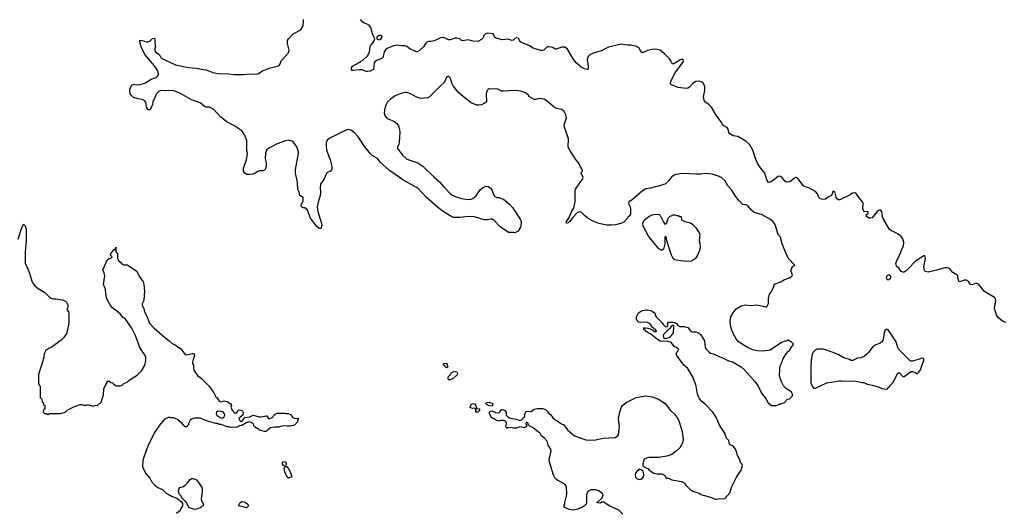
# Model space of a CAD drawing. Header units: inches. Extents: x 1934316 to 2140091, y 524953 to 667329.
# Tile 343 of 384: x 2121382 to 2133567, y 580990 to 587086. Entities that reach past the tile are written whole.
import ezdxf

# ---------------------------------------------------------------- set-up
doc = ezdxf.new("R2010")
doc.units = ezdxf.units.IN
doc.header["$MEASUREMENT"] = 0
doc.layers.add('C1528', color=7, linetype='Continuous')
doc.layers.add('C1538', color=7, linetype='Continuous')

msp = doc.modelspace()

# ---------------------------------------------------------------- linework, layer by layer
at = {"layer": 'C1528', "color": 5}
for points, elevation in [([(2130000, 585159), (2129950, 585175), (2129870, 585182), (2129806, 585174), (2129750, 585173), (2129590, 585183), (2129550, 585179), (2129490, 585164), (2129470, 585154), (2129450, 585139), (2129410, 585090), (2129370, 585049), (2129350, 585048), (2129330, 585038), (2129190, 585001), (2129130, 584992), (2129090, 584969), (2128963, 584857), (2128921, 584830), (2128916, 584810), (2128936, 584770), (2128941, 584750), (2128940, 584680), (2128924, 584656), (2128910, 584646), (2128902, 584630), (2128858, 584582), (2128834, 584566), (2128754, 584546), (2128710, 584541), (2128650, 584541), (2128550, 584563), (2128487, 584587), (2128430, 584617), (2128370, 584661), (2128330, 584704), (2128310, 584710), (2128283, 584697), (2128225, 584635), (2128190, 584587), (2128179, 584581), (2128170, 584570), (2128150, 584562), (2128146, 584570), (2128150, 584590), (2128181, 584639), (2128210, 584707), (2128235, 584750), (2128248, 584790), (2128258, 584838), (2128255, 584970), (2128262, 584990), (2128321, 585079), (2128349, 585110), (2128355, 585135), (2128328, 585190), (2128346, 585210), (2128346, 585230), (2128336, 585236), (2128334, 585250), (2128323, 585263), (2128301, 585310), (2128261, 585361), (2128189, 585470), (2128169, 585510), (2128172, 585610), (2128155, 585675), (2128121, 585770), (2128124, 585796), (2128149, 585871), (2128139, 585910), (2128119, 585950), (2128090, 585974), (2128030, 585986), (2128001, 586001), (2127910, 586079), (2127870, 586103), (2127811, 586109), (2127770, 586099), (2127750, 586099), (2127693, 586133), (2127679, 586150), (2127640, 586180), (2127599, 586199), (2127530, 586211), (2127370, 586200), (2127350, 586202), (2127290, 586229), (2127230, 586225), (2127191, 586229), (2127178, 586222), (2127166, 586210), (2127155, 586170), (2127157, 586070), (2127130, 586048), (2127093, 586033), (2127068, 586028), (2127038, 586030), (2126970, 586059), (2126930, 586086), (2126873, 586130), (2126810, 586189), (2126748, 586268), (2126734, 586294), (2126710, 586368), (2126690, 586388), (2126670, 586378), (2126633, 586307), (2126590, 586269), (2126450, 586127), (2126430, 586120), (2126350, 586110), (2126303, 586123), (2126210, 586173), (2126170, 586185), (2126150, 586185), (2126090, 586169), (2126030, 586143), (2125970, 586101), (2125934, 586070), (2125913, 586030), (2125895, 585970), (2125893, 585930), (2125905, 585890), (2125930, 585865), (2126011, 585830), (2126050, 585800), (2126071, 585771), (2126083, 585730), (2126085, 585690), (2126078, 585570), (2126074, 585546), (2126057, 585510), (2126059, 585490), (2126119, 585410), (2126170, 585366), (2126198, 585350), (2126310, 585313), (2126370, 585273), (2126510, 585137), (2126579, 585079), (2126630, 585017), (2126710, 584935), (2126730, 584919), (2126770, 584899), (2126850, 584874), (2126930, 584861), (2126970, 584865), (2126990, 584871), (2127030, 584907), (2127079, 584980), (2127110, 585007), (2127150, 585025), (2127180, 585020), (2127210, 585002), (2127230, 584974), (2127242, 584930), (2127260, 584900), (2127285, 584885), (2127310, 584885), (2127370, 584865), (2127443, 584803), (2127480, 584760), (2127577, 584617), (2127587, 584590), (2127584, 584536), (2127580, 584520), (2127552, 584470), (2127511, 584449), (2127494, 584454), (2127430, 584453), (2127330, 584523), (2127250, 584604), (2127230, 584616), (2127210, 584617), (2127170, 584608), (2127131, 584611), (2127010, 584645), (2126930, 584651), (2126830, 584637), (2126770, 584637), (2126750, 584639), (2126710, 584658), (2126610, 584721), (2126548, 584768), (2126412, 584890), (2126310, 585002), (2126122, 585102), (2125958, 585218), (2125844, 585324), (2125808, 585368), (2125745, 585405), (2125718, 585430), (2125644, 585524), (2125570, 585636), (2125526, 585686), (2125490, 585715), (2125450, 585727), (2125430, 585723), (2125350, 585687), (2125219, 585621), (2125190, 585601), (2125173, 585570), (2125173, 585527), (2125180, 585470), (2125223, 585350), (2125243, 585270), (2125245, 585235), (2125227, 585213), (2125190, 585194), (2125178, 585182), (2125145, 585110), (2125103, 585050), (2125099, 585010), (2125104, 584950), (2125099, 584910), (2125090, 584868), (2125074, 584826), (2125063, 584770), (2125070, 584712), (2125121, 584550), (2125113, 584507), (2125110, 584502), (2125090, 584503), (2125056, 584530), (2124981, 584630), (2124943, 584730), (2124910, 584759), (2124890, 584759), (2124869, 584770), (2124864, 584790), (2124889, 584850), (2124890, 584886), (2124848, 584910), (2124842, 584950), (2124824, 584984), (2124821, 585070), (2124794, 585190), (2124796, 585230), (2124832, 585430), (2124832, 585450), (2124810, 585514), (2124769, 585570), (2124750, 585583), (2124710, 585593), (2124670, 585586), (2124570, 585550), (2124463, 585497), (2124438, 585470), (2124423, 585430), (2124421, 585370), (2124431, 585310), (2124431, 585270), (2124418, 585230), (2124410, 585222), (2124390, 585215), (2124350, 585215), (2124330, 585209), (2124294, 585186), (2124265, 585175), (2124230, 585168), (2124190, 585170), (2124162, 585190), (2124153, 585210), (2124151, 585230), (2124152, 585250), (2124189, 585350), (2124201, 585430), (2124193, 585470), (2124193, 585590), (2124163, 585663), (2124129, 585709), (2124030, 585775), (2123950, 585817), (2123870, 585881), (2123780, 585980), (2123730, 586005), (2123690, 586005), (2123670, 586013), (2123616, 586056), (2123510, 586095), (2123370, 586172), (2123303, 586203), (2123270, 586209), (2123190, 586204), (2123130, 586209), (2123102, 586198), (2123076, 586170), (2123031, 586070), (2123024, 586036), (2123010, 585998), (2122991, 585969), (2122971, 585969), (2122957, 585997), (2122941, 586061), (2122930, 586081), (2122899, 586099), (2122850, 586105), (2122790, 586125), (2122762, 586150), (2122749, 586170), (2122743, 586203), (2122746, 586230), (2122770, 586276), (2122794, 586286), (2122830, 586281), (2122870, 586282), (2122930, 586300), (2123010, 586348), (2123070, 586371), (2123092, 586390), (2123099, 586410), (2123091, 586451), (2123050, 586513), (2122930, 586654), (2122887, 586750), (2122868, 586812), (2122869, 586831), (2122894, 586830), (2122950, 586812), (2122970, 586812), (2122995, 586825), (2123025, 586855), (2123050, 586858), (2123055, 586850), (2123054, 586794), (2123061, 586750), (2123054, 586730), (2123054, 586710), (2123063, 586690), (2123111, 586650), (2123131, 586610), (2123310, 586528), (2123470, 586493), (2123570, 586484), (2123652, 586468), (2123690, 586467), (2123770, 586431), (2123830, 586420), (2123970, 586415), (2124030, 586408), (2124150, 586407), (2124230, 586417), (2124290, 586411), (2124330, 586416), (2124386, 586454), (2124470, 586488), (2124584, 586516), (2124597, 586523), (2124620, 586580), (2124710, 586674), (2124718, 586710), (2124698, 586790), (2124698, 586830), (2124708, 586850), (2124766, 586910), (2124860, 586960), (2124888, 587010), (2124888, 587030), (2124895, 587050), (2124895, 587090)], 240), ([(2130000, 585906), (2129943, 586003), (2129914, 586034), (2129862, 586070), (2129852, 586090), (2129844, 586130), (2129861, 586210), (2129861, 586250), (2129859, 586270), (2129839, 586299), (2129817, 586317), (2129790, 586327), (2129750, 586321), (2129710, 586293), (2129670, 586250), (2129650, 586239), (2129630, 586235), (2129530, 586248), (2129450, 586281), (2129438, 586290), (2129437, 586310), (2129451, 586350), (2129495, 586430), (2129597, 586570), (2129592, 586592), (2129570, 586595), (2129550, 586587), (2129470, 586537), (2129450, 586550), (2129440, 586580), (2129423, 586603), (2129362, 586662), (2129307, 586707), (2129270, 586718), (2129230, 586721), (2129150, 586706), (2129090, 586674), (2129070, 586689), (2129051, 586731), (2129015, 586755), (2128950, 586770), (2128910, 586771), (2128830, 586782), (2128670, 586746), (2128578, 586702), (2128470, 586666), (2128439, 586650), (2128419, 586630), (2128405, 586595), (2128418, 586510), (2128417, 586483), (2128410, 586468), (2128370, 586478), (2128330, 586498), (2128270, 586553), (2128241, 586590), (2128163, 586723), (2128130, 586744), (2128090, 586745), (2128022, 586722), (2128010, 586722), (2127981, 586741), (2127930, 586751), (2127910, 586748), (2127870, 586710), (2127850, 586703), (2127830, 586705), (2127735, 586735), (2127690, 586764), (2127574, 586810), (2127559, 586850), (2127550, 586857), (2127530, 586862), (2127510, 586853), (2127490, 586834), (2127470, 586830), (2127430, 586844), (2127350, 586838), (2127270, 586860), (2127258, 586870), (2127255, 586890), (2127241, 586910), (2127170, 586920), (2127145, 586910), (2127128, 586890), (2127117, 586863), (2127098, 586842), (2127050, 586818), (2126990, 586820), (2126930, 586837), (2126866, 586826), (2126850, 586829), (2126827, 586847), (2126790, 586857), (2126770, 586856), (2126710, 586837), (2126690, 586837), (2126630, 586867), (2126590, 586862), (2126550, 586840), (2126510, 586824), (2126470, 586815), (2126443, 586817), (2126423, 586810), (2126410, 586797), (2126381, 586750), (2126309, 586689), (2126290, 586689), (2126210, 586725), (2126174, 586754), (2126150, 586763), (2126110, 586762), (2126050, 586770), (2126010, 586761), (2125929, 586731), (2125907, 586714), (2125892, 586688), (2125881, 586630), (2125870, 586610), (2125799, 586581), (2125776, 586564), (2125768, 586550), (2125759, 586470), (2125750, 586465), (2125721, 586450), (2125683, 586443), (2125670, 586444), (2125625, 586465), (2125587, 586467), (2125510, 586457), (2125498, 586458), (2125488, 586468), (2125489, 586490), (2125502, 586510), (2125584, 586556), (2125598, 586570), (2125630, 586583), (2125690, 586643), (2125712, 586688), (2125720, 586750), (2125727, 586770), (2125758, 586802), (2125765, 586815), (2125776, 586850), (2125748, 586910), (2125727, 586990), (2125711, 587011), (2125690, 587027), (2125650, 587041), (2125630, 587056), (2125599, 587090)], 220), ([(2121362, 584370), (2121399, 584490), (2121430, 584554), (2121450, 584534), (2121461, 584490), (2121463, 584350), (2121448, 584210), (2121448, 584088), (2121451, 584070), (2121471, 584030), (2121501, 583950), (2121531, 583850), (2121544, 583824), (2121571, 583791), (2121610, 583758), (2121691, 583711), (2121750, 583651), (2121770, 583638), (2121790, 583631), (2121830, 583631), (2121910, 583618), (2121950, 583602), (2121962, 583590), (2121977, 583557), (2121978, 583530), (2121971, 583510), (2121971, 583490), (2121985, 583470), (2121991, 583450), (2121991, 583329), (2121971, 583230), (2121959, 583201), (2121927, 583153), (2121890, 583115), (2121770, 583029), (2121742, 583018), (2121706, 582994), (2121685, 582950), (2121681, 582910), (2121670, 582866), (2121613, 582693), (2121613, 582593), (2121624, 582564), (2121634, 582550), (2121634, 582410), (2121654, 582390), (2121658, 582358), (2121674, 582350), (2121678, 582318), (2121694, 582310), (2121694, 582270), (2121678, 582262), (2121674, 582230), (2121690, 582214), (2121712, 582212), (2121730, 582202), (2121750, 582212), (2121890, 582212), (2121946, 582230), (2121970, 582254), (2122060, 582300), (2122130, 582322), (2122150, 582322), (2122170, 582314), (2122210, 582314), (2122230, 582322), (2122253, 582313), (2122272, 582312), (2122290, 582302), (2122313, 582313), (2122350, 582314), (2122390, 582354), (2122418, 582442), (2122423, 582517), (2122448, 582572), (2122466, 582590), (2122466, 582610), (2122470, 582614), (2122490, 582614), (2122510, 582594), (2122533, 582593), (2122538, 582578), (2122553, 582573), (2122558, 582558), (2122570, 582554), (2122630, 582554), (2122650, 582562), (2122670, 582582), (2122710, 582602), (2122735, 582625), (2122834, 582686), (2122890, 582742), (2122929, 582810), (2122942, 582870), (2122942, 582910), (2122935, 582930), (2122869, 583030), (2122816, 583176), (2122769, 583270), (2122690, 583378), (2122662, 583402), (2122625, 583445), (2122530, 583519), (2122507, 583547), (2122459, 583630), (2122446, 583690), (2122443, 583750), (2122419, 583810), (2122437, 583917), (2122429, 583950), (2122409, 583990), (2122470, 584118), (2122490, 584132), (2122510, 584134), (2122526, 584150), (2122506, 584170), (2122510, 584194), (2122550, 584242), (2122558, 584242), (2122566, 584250), (2122570, 584272), (2122573, 584213), (2122592, 584190), (2122591, 584130), (2122604, 584104), (2122638, 584078), (2122650, 584062), (2122670, 584052), (2122710, 584052), (2122830, 583972), (2122862, 583910), (2122910, 583842), (2122919, 583810), (2122926, 583730), (2122916, 583610), (2122899, 583570), (2122897, 583550), (2122919, 583510), (2122925, 583470), (2122961, 583410), (2122979, 583350), (2122990, 583331), (2123046, 583270), (2123143, 583183), (2123233, 583113), (2123270, 583078), (2123310, 583058), (2123374, 583014), (2123430, 582942), (2123450, 582938), (2123515, 582955), (2123530, 582956), (2123542, 582950), (2123545, 582930), (2123525, 582870), (2123522, 582830), (2123531, 582811), (2123532, 582772), (2123538, 582750), (2123557, 582717), (2123583, 582683), (2123630, 582645), (2123725, 582550), (2123785, 582470), (2123812, 582412), (2123825, 582405), (2123850, 582366), (2123870, 582358), (2123890, 582361), (2123911, 582371), (2123950, 582361), (2123972, 582350), (2123992, 582330), (2124002, 582310), (2123994, 582290), (2124010, 582254), (2124025, 582245), (2124032, 582230), (2124050, 582218), (2124070, 582222), (2124088, 582252), (2124102, 582258), (2124130, 582251), (2124141, 582241), (2124146, 582226), (2124143, 582190), (2124095, 582150), (2124110, 582118), (2124130, 582115), (2124170, 582161), (2124228, 582172), (2124273, 582193), (2124351, 582171), (2124370, 582171), (2124430, 582185), (2124442, 582182), (2124462, 582150), (2124470, 582145), (2124513, 582167), (2124528, 582190), (2124548, 582210), (2124570, 582215), (2124658, 582218), (2124673, 582213), (2124710, 582211), (2124737, 582197), (2124761, 582161), (2124790, 582152), (2124830, 582154), (2124832, 582150), (2124822, 582138), (2124818, 582110), (2124782, 582070), (2124770, 582064), (2124730, 582055), (2124690, 582054), (2124650, 582059), (2124610, 582053), (2124590, 582045), (2124530, 582044), (2124487, 582033), (2124452, 582010), (2124430, 581988), (2124410, 581988), (2124350, 582006), (2124338, 582018), (2124286, 582046), (2124270, 582090), (2124230, 582109), (2124184, 582096), (2124130, 582065), (2124100, 582060), (2124070, 582042), (2123990, 582038), (2123970, 582048), (2123949, 582049), (2123875, 582075), (2123850, 582078), (2123830, 582088), (2123810, 582089), (2123710, 582119), (2123610, 582155), (2123550, 582155), (2123510, 582142), (2123492, 582130), (2123472, 582090), (2123470, 582066), (2123458, 582062), (2123450, 582046), (2123430, 582046), (2123410, 582066), (2123390, 582098), (2123369, 582109), (2123350, 582128), (2123290, 582158), (2123250, 582158), (2123230, 582168), (2123170, 582138), (2123111, 582070), (2123050, 581978), (2122966, 581810), (2122916, 581670), (2122906, 581630), (2122902, 581562), (2122911, 581530), (2122941, 581470), (2122991, 581411), (2123011, 581370), (2123050, 581331), (2123090, 581298), (2123150, 581271), (2123190, 581232), (2123270, 581185), (2123325, 581165), (2123382, 581122), (2123398, 581098), (2123398, 581070), (2123371, 581030), (2123366, 581010), (2123324, 580976)], 240), ([(2130000, 582168), (2129999, 582170), (2129962, 582230), (2129870, 582322), (2129822, 582362), (2129795, 582395), (2129769, 582450), (2129755, 582550), (2129717, 582657), (2129650, 582768), (2129602, 582810), (2129515, 582930), (2129508, 582950), (2129515, 582970), (2129532, 582988), (2129534, 583010), (2129510, 583029), (2129482, 583042), (2129450, 583085), (2129435, 583095), (2129390, 583109), (2129330, 583105), (2129310, 583109), (2129275, 583130), (2129194, 583194), (2129158, 583210), (2129129, 583230), (2129122, 583242), (2129108, 583250), (2129108, 583272), (2129126, 583274), (2129154, 583270), (2129195, 583255), (2129245, 583225), (2129266, 583230), (2129255, 583235), (2129253, 583250), (2129237, 583257), (2129228, 583270), (2129214, 583275), (2129191, 583310), (2129170, 583331), (2129150, 583340), (2129130, 583343), (2129077, 583337), (2129044, 583344), (2129015, 583375), (2129016, 583410), (2129041, 583459), (2129078, 583482), (2129130, 583496), (2129150, 583496), (2129190, 583486), (2129210, 583478), (2129238, 583458), (2129245, 583450), (2129247, 583430), (2129257, 583410), (2129294, 583370), (2129335, 583335), (2129350, 583308), (2129370, 583287), (2129396, 583284), (2129404, 583310), (2129402, 583330), (2129410, 583342), (2129470, 583342), (2129490, 583338), (2129510, 583325), (2129526, 583306), (2129550, 583291), (2129610, 583287), (2129650, 583276), (2129679, 583239), (2129704, 583224), (2129750, 583221), (2129782, 583210), (2129810, 583185), (2129833, 583153), (2129855, 583110), (2129866, 583030), (2129877, 583010), (2129916, 582970), (2129930, 582961), (2129970, 582952), (2130000, 582936)], 240), ([(2128845, 580965), (2128796, 581016), (2128679, 581070), (2128610, 581115), (2128586, 581114), (2128570, 581102), (2128530, 581108), (2128529, 581111), (2128589, 581170), (2128602, 581210), (2128590, 581228), (2128575, 581235), (2128550, 581255), (2128508, 581268), (2128452, 581268), (2128412, 581248), (2128398, 581210), (2128398, 581110), (2128391, 581090), (2128371, 581069), (2128338, 581050), (2128290, 581030), (2128230, 581018), (2128184, 581024), (2128128, 581050), (2128118, 581070), (2128129, 581091), (2128129, 581110), (2128155, 581210), (2128149, 581310), (2128130, 581339), (2128030, 581390), (2128010, 581410), (2127990, 581450), (2127970, 581502), (2127934, 581630), (2127934, 581650), (2127953, 581710), (2127959, 581750), (2127957, 581770), (2127922, 581822), (2127909, 581870), (2127871, 581911), (2127841, 581930), (2127825, 581965), (2127736, 582036), (2127684, 582064), (2127678, 582070), (2127670, 582098), (2127650, 582106), (2127645, 582090), (2127654, 582070), (2127652, 582050), (2127630, 582035), (2127570, 582049), (2127530, 582029), (2127490, 582029), (2127450, 582039), (2127425, 582035), (2127410, 582026), (2127398, 582050), (2127405, 582090), (2127402, 582110), (2127396, 582116), (2127370, 582125), (2127335, 582125), (2127310, 582119), (2127270, 582134), (2127222, 582162), (2127204, 582190), (2127198, 582210), (2127198, 582230), (2127210, 582242), (2127230, 582245), (2127270, 582223), (2127310, 582219), (2127329, 582230), (2127330, 582251), (2127350, 582260), (2127370, 582256), (2127386, 582250), (2127404, 582230), (2127402, 582190), (2127426, 582166), (2127456, 582156), (2127530, 582141), (2127570, 582126), (2127602, 582138), (2127610, 582154), (2127628, 582172), (2127635, 582185), (2127634, 582210), (2127650, 582236), (2127670, 582241), (2127710, 582238), (2127750, 582265), (2127786, 582274), (2127850, 582276), (2127890, 582262), (2127910, 582242), (2127930, 582212), (2127950, 582202), (2127980, 582160), (2128002, 582142), (2128086, 582086), (2128114, 582074), (2128161, 582010), (2128250, 581937), (2128390, 581887), (2128430, 581881), (2128510, 581887), (2128606, 581906), (2128750, 581916), (2128785, 581935), (2128794, 581950), (2128805, 582050), (2128794, 582150), (2128810, 582234), (2128829, 582290), (2128842, 582310), (2128888, 582350), (2129010, 582411), (2129130, 582431), (2129210, 582419), (2129288, 582388), (2129370, 582338), (2129435, 582250), (2129490, 582201), (2129527, 582150), (2129544, 582110), (2129582, 581990), (2129594, 581886), (2129586, 581850), (2129551, 581789), (2129511, 581749), (2129453, 581707), (2129390, 581685), (2129290, 581669), (2129170, 581669), (2129140, 581660), (2129110, 581646), (2129092, 581590), (2129094, 581570), (2129114, 581550), (2129154, 581530), (2129172, 581512), (2129230, 581472), (2129270, 581466), (2129330, 581465), (2129362, 581450), (2129380, 581420), (2129390, 581412), (2129411, 581411), (2129452, 581392), (2129571, 581371), (2129610, 581352), (2129625, 581325), (2129675, 581275), (2129711, 581251), (2129790, 581225), (2129810, 581211), (2129930, 581176), (2129990, 581151), (2130000, 581153)], 240)]:
    msp.add_lwpolyline(points, dxfattribs=dict(at, elevation=elevation))
for points, elevation in [([(2125829, 586891), (2125802, 586870), (2125802, 586850), (2125810, 586844), (2125830, 586838), (2125850, 586845), (2125867, 586870), (2125863, 586883), (2125855, 586890)], 220), ([(2129370, 584552), (2129390, 584572), (2129409, 584631), (2129429, 584651), (2129469, 584671), (2129490, 584671), (2129510, 584662), (2129530, 584662), (2129550, 584652), (2129570, 584651), (2129574, 584610), (2129614, 584590), (2129682, 584570), (2129713, 584553), (2129751, 584510), (2129791, 584450), (2129798, 584430), (2129792, 584350), (2129800, 584320), (2129803, 584270), (2129795, 584230), (2129771, 584170), (2129746, 584130), (2129710, 584105), (2129690, 584099), (2129630, 584094), (2129506, 584110), (2129490, 584114), (2129470, 584129), (2129450, 584170), (2129424, 584244), (2129386, 584370), (2129386, 584390), (2129370, 584406), (2129366, 584390), (2129366, 584310), (2129350, 584246), (2129330, 584228), (2129290, 584249), (2129165, 584405), (2129098, 584530), (2129095, 584570), (2129115, 584610), (2129168, 584650), (2129208, 584670), (2129270, 584681), (2129294, 584674), (2129310, 584662), (2129350, 584582)], 240), ([(2129470, 583306), (2129445, 583295), (2129430, 583266), (2129418, 583262), (2129414, 583250), (2129399, 583241), (2129351, 583190), (2129345, 583175), (2129351, 583151), (2129370, 583141), (2129390, 583143), (2129437, 583163), (2129473, 583210), (2129479, 583279), (2129476, 583296)], 240), ([(2126670, 582778), (2126649, 582790), (2126642, 582802), (2126628, 582810), (2126626, 582830), (2126670, 582834), (2126672, 582810), (2126682, 582790)], 240), ([(2126690, 582629), (2126684, 582650), (2126689, 582670), (2126709, 582690), (2126723, 582717), (2126749, 582731), (2126790, 582727), (2126801, 582710), (2126796, 582690), (2126750, 582650), (2126710, 582629)], 240), ([(2123850, 582241), (2123830, 582238), (2123819, 582230), (2123813, 582210), (2123823, 582190), (2123838, 582178), (2123862, 582162), (2123890, 582155), (2123910, 582166), (2123922, 582190), (2123916, 582210), (2123904, 582224), (2123890, 582232)], 240), ([(2127050, 582229), (2127026, 582230), (2127027, 582267), (2127018, 582278), (2126990, 582275), (2126962, 582282), (2126958, 582290), (2126975, 582330), (2126990, 582337), (2127012, 582330), (2127025, 582310), (2127034, 582286), (2127034, 582274), (2127074, 582270), (2127074, 582250)], 240), ([(2127230, 582305), (2127186, 582306), (2127149, 582330), (2127162, 582350), (2127190, 582354), (2127230, 582337), (2127237, 582330), (2127235, 582310)], 240), ([(2124710, 581413), (2124690, 581424), (2124664, 581490), (2124655, 581530), (2124658, 581542), (2124666, 581550), (2124662, 581562), (2124650, 581566), (2124635, 581590), (2124635, 581610), (2124644, 581616), (2124650, 581619), (2124675, 581610), (2124678, 581582), (2124674, 581570), (2124678, 581558), (2124690, 581554), (2124699, 581539), (2124710, 581530), (2124739, 581470), (2124750, 581429)], 240), ([(2129050, 581522), (2129041, 581510), (2129022, 581498), (2129004, 581476), (2128998, 581450), (2129005, 581425), (2129024, 581404), (2129050, 581396), (2129070, 581400), (2129088, 581412), (2129101, 581430), (2129105, 581450), (2129103, 581483), (2129097, 581497), (2129075, 581515)], 240), ([(2123546, 581026), (2123483, 581043), (2123465, 581065), (2123445, 581110), (2123410, 581149), (2123397, 581157), (2123374, 581194), (2123359, 581210), (2123346, 581246), (2123354, 581286), (2123363, 581297), (2123410, 581311), (2123430, 581326), (2123463, 581357), (2123490, 581396), (2123510, 581408), (2123530, 581407), (2123571, 581390), (2123616, 581330), (2123639, 581290), (2123641, 581250), (2123626, 581150), (2123631, 581131), (2123646, 581110), (2123656, 581084), (2123652, 581070), (2123616, 581044), (2123570, 581029)], 240), ([(2124190, 581046), (2124088, 581070), (2124110, 581112), (2124130, 581125), (2124150, 581121), (2124178, 581110), (2124205, 581090), (2124212, 581068)], 240)]:
    msp.add_lwpolyline(points, close=True, dxfattribs=dict(at, elevation=elevation))
at = {"layer": 'C1538', "color": 5}
for points, elevation in [([(2133590, 583339), (2133554, 583350), (2133523, 583370), (2133490, 583399), (2133470, 583428), (2133448, 583510), (2133449, 583550), (2133462, 583610), (2133457, 583637), (2133447, 583647), (2133383, 583683), (2133324, 583724), (2133250, 583812), (2133230, 583822), (2133210, 583821), (2133170, 583805), (2133150, 583809), (2133125, 583845), (2133110, 583858), (2133090, 583864), (2133070, 583864), (2133030, 583844), (2133010, 583842), (2132997, 583870), (2132994, 583914), (2132979, 583930), (2132930, 583958), (2132890, 584007), (2132870, 584017), (2132830, 584016), (2132730, 583985), (2132630, 583963), (2132589, 583969), (2132574, 583994), (2132573, 584030), (2132593, 584130), (2132582, 584162), (2132570, 584162), (2132470, 584097), (2132379, 584001), (2132342, 583970), (2132330, 583963), (2132310, 583961), (2132291, 583971), (2132268, 584008), (2132235, 584035), (2132227, 584070), (2132236, 584104), (2132262, 584150), (2132320, 584290), (2132325, 584330), (2132313, 584373), (2132287, 584407), (2132253, 584433), (2132227, 584450), (2132172, 584472), (2132148, 584490), (2132076, 584610), (2132062, 584650), (2132051, 584710), (2132034, 584730), (2132030, 584732), (2132010, 584726), (2131990, 584708), (2131930, 584635), (2131910, 584628), (2131890, 584630), (2131861, 584650), (2131859, 584670), (2131881, 584690), (2131884, 584710), (2131833, 584713), (2131823, 584723), (2131818, 584750), (2131820, 584810), (2131814, 584830), (2131770, 584881), (2131744, 584924), (2131730, 584937), (2131710, 584944), (2131690, 584940), (2131660, 584920), (2131530, 584856), (2131517, 584857), (2131504, 584864), (2131488, 584888), (2131470, 584954), (2131450, 584964), (2131442, 584950), (2131439, 584930), (2131428, 584910), (2131386, 584890), (2131354, 584866), (2131330, 584861), (2131290, 584870), (2131270, 584886), (2131255, 584930), (2131230, 584961), (2131150, 585005), (2131090, 585023), (2131081, 585030), (2131015, 585115), (2130990, 585134), (2130970, 585125), (2130930, 585091), (2130910, 585081), (2130870, 585076), (2130850, 585086), (2130816, 585136), (2130790, 585148), (2130770, 585144), (2130710, 585099), (2130670, 585075), (2130650, 585070), (2130630, 585106), (2130605, 585185), (2130538, 585270), (2130512, 585312), (2130488, 585368), (2130456, 585470), (2130417, 585537), (2130370, 585584), (2130270, 585641), (2130210, 585650), (2130170, 585675), (2130160, 585690), (2130150, 585730), (2130138, 585750), (2130090, 585778), (2130063, 585823), (2130010, 585890), (2130000, 585906)], 220), ([(2130000, 582936), (2130037, 582917), (2130090, 582898), (2130147, 582867), (2130210, 582846), (2130311, 582791), (2130354, 582754), (2130478, 582610), (2130521, 582550), (2130563, 582463), (2130622, 582390), (2130645, 582345), (2130670, 582322), (2130690, 582312), (2130747, 582313), (2130788, 582332), (2130807, 582333), (2130846, 582350), (2130886, 582390), (2130910, 582394), (2130946, 582430), (2130946, 582450), (2130935, 582475), (2130914, 582494), (2130870, 582518), (2130835, 582555), (2130814, 582594), (2130794, 582650), (2130785, 582685), (2130784, 582710), (2130789, 582730), (2130789, 582770), (2130799, 582810), (2130819, 582850), (2130829, 582891), (2130868, 582950), (2130896, 582984), (2130908, 582992), (2130928, 583030), (2130948, 583050), (2130958, 583070), (2130955, 583075), (2130930, 583098), (2130906, 583110), (2130890, 583126), (2130872, 583108), (2130850, 583108), (2130810, 583089), (2130670, 582995), (2130654, 582990), (2130570, 582985), (2130510, 582989), (2130450, 583001), (2130390, 583029), (2130279, 583099), (2130250, 583135), (2130209, 583210), (2130187, 583267), (2130179, 583310), (2130176, 583350), (2130181, 583410), (2130210, 583458), (2130250, 583506), (2130310, 583546), (2130370, 583557), (2130430, 583547), (2130510, 583559), (2130610, 583532), (2130630, 583534), (2130648, 583572), (2130649, 583630), (2130662, 583690), (2130678, 583710), (2130718, 583790), (2130718, 583810), (2130730, 583818), (2130800, 583840), (2130848, 583870), (2130909, 583891), (2130938, 583910), (2130946, 583930), (2130929, 583969), (2130929, 583991), (2130946, 584030), (2130970, 584042), (2130975, 584050), (2130894, 584134), (2130841, 584250), (2130819, 584310), (2130798, 584390), (2130790, 584406), (2130770, 584426), (2130741, 584521), (2130722, 584562), (2130701, 584590), (2130674, 584614), (2130569, 584670), (2130470, 584700), (2130443, 584723), (2130390, 584787), (2130370, 584796), (2130330, 584799), (2130285, 584845), (2130240, 584900), (2130190, 584982), (2130144, 585030), (2130110, 585095), (2130070, 585129), (2130030, 585149), (2130000, 585159)], 240), ([(2130000, 581153), (2130030, 581158), (2130110, 581162), (2130169, 581230), (2130195, 581310), (2130255, 581425), (2130309, 581510), (2130326, 581570), (2130318, 581590), (2130298, 581610), (2130298, 581630), (2130260, 581700), (2130258, 581730), (2130242, 581770), (2130210, 581809), (2130168, 581830), (2130158, 581878), (2130129, 581909), (2130108, 581970), (2130042, 582070), (2130000, 582168)], 240)]:
    msp.add_lwpolyline(points, dxfattribs=dict(at, elevation=elevation))
for points, elevation in [([(2132130, 583862), (2132119, 583870), (2132110, 583889), (2132113, 583910), (2132130, 583927), (2132150, 583927), (2132159, 583910), (2132159, 583890), (2132150, 583873)], 220), ([(2132110, 583254), (2132090, 583238), (2132081, 583210), (2132073, 583147), (2132063, 583117), (2132050, 583099), (2132030, 583084), (2131970, 583058), (2131932, 583030), (2131891, 582970), (2131870, 582949), (2131837, 582923), (2131790, 582901), (2131750, 582899), (2131691, 582869), (2131670, 582869), (2131650, 582882), (2131582, 582902), (2131518, 582938), (2131449, 582969), (2131330, 583009), (2131250, 583008), (2131225, 582995), (2131205, 582975), (2131190, 582946), (2131178, 582870), (2131178, 582830), (2131172, 582808), (2131172, 582592), (2131191, 582550), (2131210, 582526), (2131230, 582526), (2131370, 582591), (2131523, 582617), (2131550, 582617), (2131730, 582611), (2131810, 582595), (2131830, 582595), (2131870, 582576), (2131930, 582565), (2132010, 582542), (2132050, 582522), (2132110, 582514), (2132122, 582518), (2132126, 582530), (2132142, 582538), (2132146, 582550), (2132190, 582594), (2132250, 582714), (2132270, 582714), (2132310, 582672), (2132330, 582672), (2132410, 582732), (2132430, 582732), (2132462, 582722), (2132490, 582702), (2132510, 582722), (2132530, 582752), (2132571, 582871), (2132570, 582895), (2132550, 582897), (2132501, 582879), (2132430, 582862), (2132410, 582858), (2132403, 582863), (2132263, 583003), (2132249, 583030), (2132230, 583099), (2132130, 583249)], 240)]:
    msp.add_lwpolyline(points, close=True, dxfattribs=dict(at, elevation=elevation))

doc.saveas('drawing.dxf')
